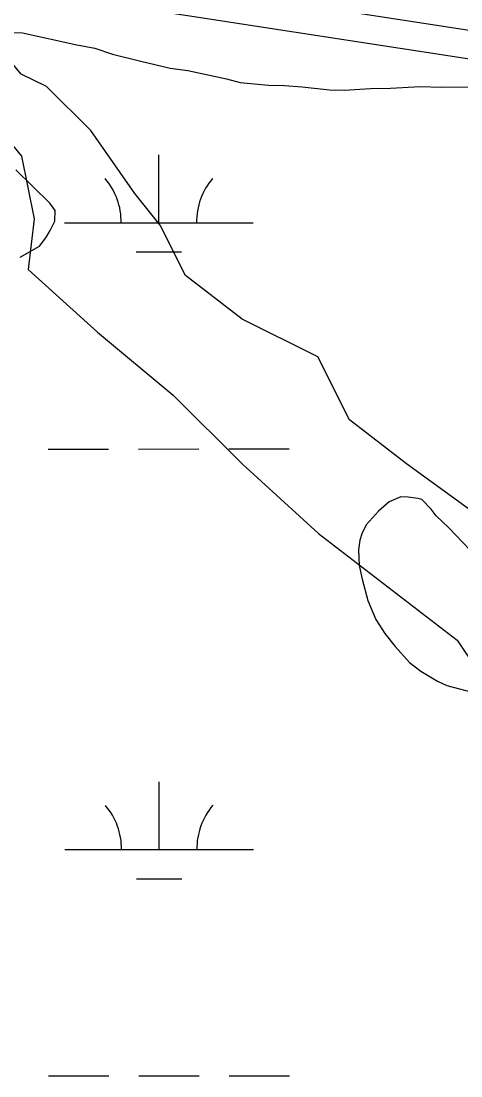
# Model space of a CAD drawing. Extents: x 3279314 to 3317160, y 734079 to 759431.
# Drawn here: x 3304938 to 3305171, y 756357 to 756917 of the extents above; entities that cross this region are included whole.
import ezdxf

# ---------------------------------------------------------------- set-up
doc = ezdxf.new("R2010")
doc.units = 0
for name, color, linetype in [('V-ROAD-CNTR', 7, 'Continuous'), ('V-SITE-VEGE', 7, 'Continuous'), ('V-TOPO-SHOR', 7, 'Continuous'), ('V-WETL-SWMP', 7, 'Continuous')]:
    doc.layers.add(name, color=color, linetype=linetype)

msp = doc.modelspace()

# ---------------------------------------------------------------- linework, layer by layer
at = {"layer": 'V-ROAD-CNTR'}
for points in [[(3305699.05, 756818.94), (3305479.88, 756850.11), (3304912.87, 756937.39), (3304343.34, 757017.45), (3303578.16, 757128.53), (3303500.48, 757140.16), (3303440.8, 757150.35), (3303390.8, 757172.76), (3303352.12, 757205.32), (3303303.13, 757240.62), (3303262.98, 757265.07), (3303233.68, 757280.12), (3303198.57, 757284.85), (3303171.67, 757275.73)], [(3307565.6, 756567.79), (3306990.03, 756648.27), (3306371.2, 756738.52), (3305482.07, 756864.95), (3304915.06, 756952.23), (3304345.47, 757032.3), (3303580.35, 757143.37)], [(3307565.6, 756567.79), (3306990.03, 756648.27), (3306371.2, 756738.52), (3305482.07, 756864.95), (3304915.06, 756952.23), (3304345.47, 757032.3), (3303580.35, 757143.37)]]:
    msp.add_lwpolyline(points, dxfattribs=at)
at = {"layer": 'V-SITE-VEGE'}
for points in [[(3304923.28, 756911.16), (3304938.37, 756910.8), (3304967.28, 756904.52), (3304976.74, 756902.62), (3304986.17, 756899.6)], [(3304986.17, 756899.6), (3305001.18, 756895.89), (3305016.74, 756892.16), (3305026.21, 756890.81), (3305046.79, 756886.41), (3305054.01, 756884.56), (3305069.07, 756883.08), (3305077.45, 756882.89), (3305086.93, 756882.1), (3305101.43, 756880.64), (3305109.25, 756880.45), (3305123.25, 756881.23), (3305133.88, 756881.54), (3305149.55, 756882.28), (3305160.72, 756882.02), (3305176.38, 756882.2)], [(3304937.2, 756791.76), (3304947.4, 756797.67), (3304950.86, 756802.06), (3304953.19, 756805.91), (3304955.55, 756810.89), (3304955.68, 756816.47), (3304952.98, 756820.45), (3304934.96, 756838.21)], [(3305176.1, 756636.25), (3305164.64, 756648.26), (3305158.09, 756654.57), (3305155.37, 756657.98), (3305150.46, 756663.13), (3305148.24, 756663.74), (3305143.23, 756664.42), (3305139.32, 756664.52), (3305133.11, 756661.87), (3305127.4, 756656.97), (3305121.08, 756649.86), (3305118.74, 756645.44), (3305117.53, 756641.56), (3305116.85, 756636.54), (3305117.21, 756628.15), (3305118.71, 756620.85), (3305121.79, 756609.59), (3305126.02, 756599.43), (3305130.88, 756592.05), (3305136.31, 756585.21), (3305143.93, 756576.64), (3305149.97, 756572.03), (3305158.79, 756566.79), (3305163.76, 756564.43), (3305179.87, 756560.13)]]:
    msp.add_lwpolyline(points, dxfattribs=at)
at = {"layer": 'V-TOPO-SHOR'}
for points in [[(3305179.11, 756655.42), (3305142.26, 756682.08), (3305112.11, 756705.42), (3305095.31, 756738.82), (3305055.13, 756758.79), (3305024.98, 756782.13), (3305011.54, 756808.85), (3304998.12, 756825.54), (3304974.63, 756858.93), (3304951.17, 756882.28), (3304937.78, 756888.94), (3304921.01, 756908.97)], [(3304907.7, 756882.18), (3304937.88, 756845.47), (3304944.65, 756812.04), (3304941.37, 756785.28), (3304978.23, 756751.92), (3305018.44, 756718.58), (3305055.31, 756681.88), (3305095.53, 756645.19), (3305169.23, 756588.51), (3305189.37, 756558.46)]]:
    msp.add_lwpolyline(points, dxfattribs=at)
at = {"layer": 'V-WETL-SWMP'}
for p, q in [((3305010.81, 756810.03), (3305010.79, 756846.03)), ((3304960.81, 756810), (3305060.81, 756810.05)), ((3304998.82, 756794.59), (3305022.82, 756794.6)), ((3304952.03, 756689.93), (3304984.03, 756689.94)), ((3305000.03, 756689.95), (3305032.03, 756689.97)), ((3305048.03, 756689.98), (3305080.03, 756689.99)), ((3305010.98, 756477.35), (3305010.96, 756513.35)), ((3304960.98, 756477.33), (3305060.98, 756477.38)), ((3304998.99, 756461.92), (3305022.99, 756461.93)), ((3304952.2, 756357.25), (3304984.2, 756357.27)), ((3305000.2, 756357.28), (3305032.2, 756357.29)), ((3305048.2, 756357.3), (3305080.2, 756357.32))]:
    msp.add_line(p, q, dxfattribs=at)
for centre, start, end in [((3304955.57, 756810.47), 359.2573, 40.801), ((3305066.06, 756810.53), 139.2573, 180.801), ((3304955.74, 756477.8), 359.2573, 40.801), ((3305066.23, 756477.86), 139.2573, 180.801)]:
    msp.add_arc(centre, 35.25, start, end, dxfattribs=at)

doc.saveas('drawing.dxf')
